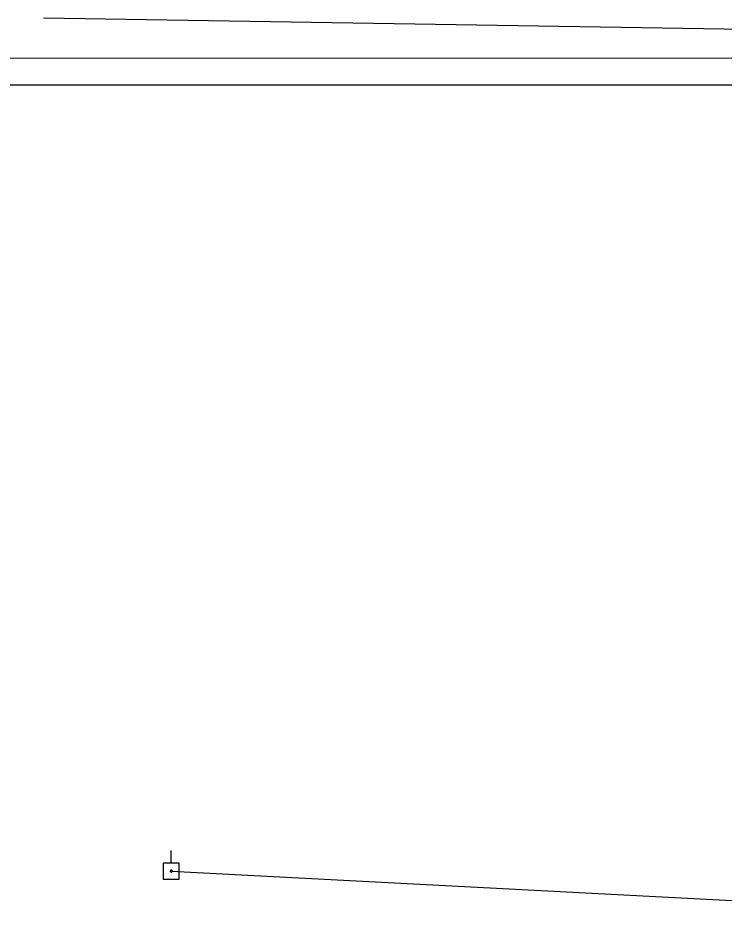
# Model space of a CAD drawing. Extents: x 596028 to 606371, y 330010 to 403088.
# Drawn here: x 604485.8 to 604649.4, y 335163.1 to 335369.1 of the extents above; entities that cross this region are included whole.
import ezdxf

# ---------------------------------------------------------------- set-up
doc = ezdxf.new("R2010")
doc.units = 0
for name, color, linetype in [('E_UTL_EPowerPole', 7, 'Continuous'), ('E_UTL_Overhead', 7, 'Continuous'), ('E_UTL_SAN_UG', 7, 'Continuous'), ('E_UTL_SAN_UG_MMSD', 7, 'Continuous'), ('E_UTL_W_UG', 7, 'Continuous')]:
    doc.layers.add(name, color=color, linetype=linetype)

msp = doc.modelspace()

# ---------------------------------------------------------------- linework, layer by layer
at = {"layer": 'E_UTL_EPowerPole'}
for points in [[(604521.33, 335173.36), (604521.33, 335176.26)], [(604523.17, 335173.36), (604519.48, 335173.36)], [(604519.48, 335173.36), (604519.48, 335169.66)], [(604523.17, 335169.66), (604523.17, 335173.36)], [(604521.6, 335171.51), (604521.59, 335171.56), (604521.58, 335171.6), (604521.56, 335171.64), (604521.53, 335171.68), (604521.5, 335171.71), (604521.46, 335171.73), (604521.42, 335171.74), (604521.37, 335171.75), (604521.33, 335171.75), (604521.28, 335171.74), (604521.24, 335171.72), (604521.2, 335171.69), (604521.17, 335171.66), (604521.15, 335171.62), (604521.13, 335171.58), (604521.12, 335171.54), (604521.12, 335171.49), (604521.13, 335171.45), (604521.15, 335171.4), (604521.17, 335171.37), (604521.2, 335171.33), (604521.24, 335171.31), (604521.28, 335171.29), (604521.33, 335171.28), (604521.37, 335171.27), (604521.42, 335171.28), (604521.46, 335171.3), (604521.5, 335171.32), (604521.53, 335171.35), (604521.56, 335171.38), (604521.58, 335171.42), (604521.59, 335171.47), (604521.6, 335171.51)], [(604519.48, 335169.66), (604523.17, 335169.66)]]:
    msp.add_lwpolyline(points, dxfattribs=at)
at = {"layer": 'E_UTL_Overhead'}
msp.add_line((604521.36, 335171.51), (604680.73, 335163.15), dxfattribs=at)
at = {"layer": 'E_UTL_SAN_UG'}
msp.add_line((604453.41, 335359.84), (604751.04, 335359.76), dxfattribs=at)
at = {"layer": 'E_UTL_SAN_UG_MMSD'}
msp.add_line((604129.05, 335353.62), (604806.5, 335353.62), dxfattribs=at)
at = {"layer": 'E_UTL_W_UG'}
msp.add_line((604491.77, 335369.11), (604762.05, 335364.76), dxfattribs=at)

doc.saveas('drawing.dxf')
